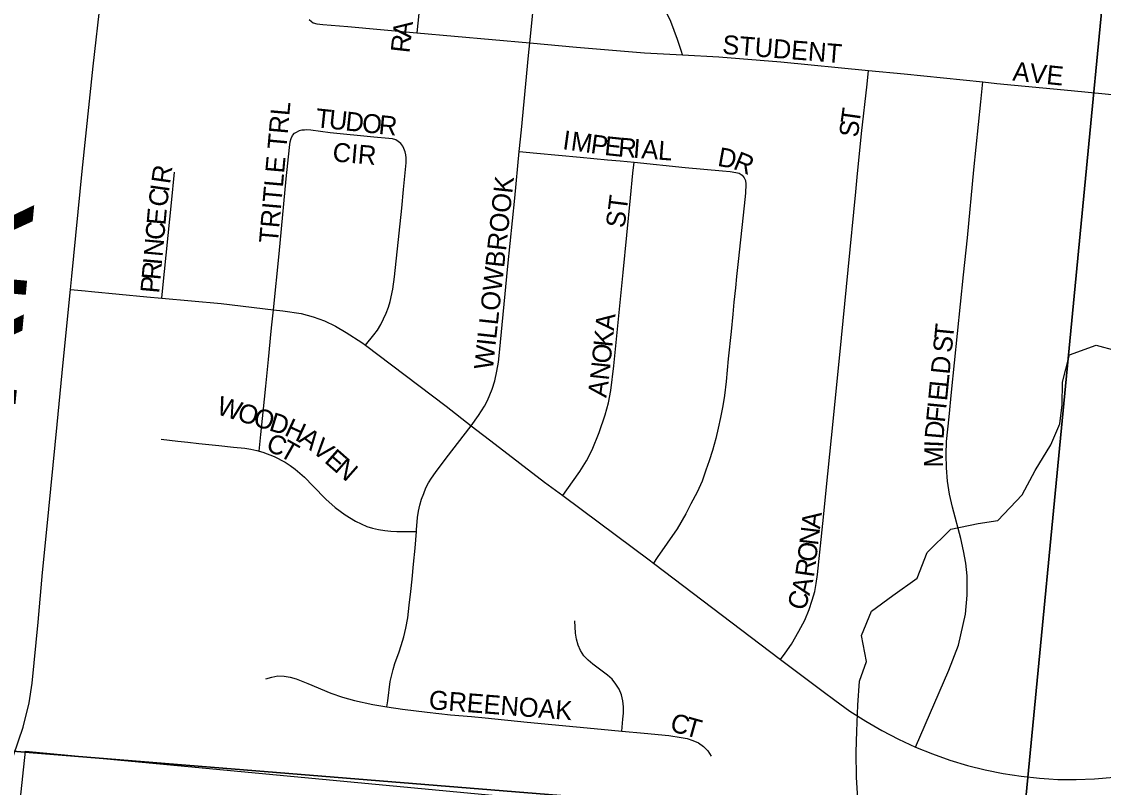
# Model space of a CAD drawing. Extents: x 1410790 to 1770854, y 566777 to 831614.
# Drawn here: x 1608814 to 1611667, y 724109 to 726129 of the extents above; entities that cross this region are included whole.
import ezdxf

# ---------------------------------------------------------------- set-up
doc = ezdxf.new("R2010")
doc.units = 0
for name, color, linetype in [('GM_X_Corporation', 7, 'Continuous'), ('GM_X_County_Road', 7, 'Continuous'), ('GM_X_County_Road_Text', 7, 'Continuous'), ('GM_X_Minor_River', 7, 'Continuous'), ('GM_X_Section', 7, 'Continuous'), ('GM_X_Township_Subdivision', 7, 'Continuous'), ('GM_X_Township_Subdivision_Text', 7, 'Continuous')]:
    doc.layers.add(name, color=color, linetype=linetype)

msp = doc.modelspace()

# ---------------------------------------------------------------- linework, layer by layer
at = {"layer": 'GM_X_Corporation'}
msp.add_lwpolyline([(1608614.8, 722226.8), (1608652.2, 722581.5), (1608678.4, 722833.6), (1608706.1, 723103.6), (1608772.5, 723104.1), (1608811.8, 723439.3), (1608849.2, 723804), (1608787.2, 723857.9), (1608823.3, 724204.5), (1610530.1, 724043.1), (1610950.7, 722995.4), (1610999.9, 722988.2), (1611198.9, 722961.3), (1611507.8, 722925.3), (1611703, 722906.4)], dxfattribs=at)
at = {"layer": 'GM_X_County_Road'}
for points in [[(1608942.1, 725422.3), (1608945.6, 725457.6), (1608972.9, 725734.7), (1609002.1, 726011.6), (1609022.8, 726190.5), (1609033.8, 726288.2), (1609045.9, 726402.2), (1609063.3, 726565), (1609085.2, 726760.3), (1609099.3, 726892.8)], [(1608791.7, 724193.2), (1608817.9, 724267.5), (1608833.2, 724331.6), (1608841, 724383.9), (1608856.7, 724544.9), (1608868.7, 724675.4), (1608880, 724789.4), (1608907.4, 725066.4), (1608922.9, 725229.4), (1608942.1, 725422.3)]]:
    msp.add_lwpolyline(points, dxfattribs=at)
at = {"layer": 'GM_X_Minor_River'}
msp.add_lwpolyline([(1611019.8, 724079.1), (1611016.2, 724135.1), (1611014.7, 724201.2), (1611017.1, 724257.2), (1611019.6, 724325.3), (1611024.1, 724389.3), (1611042.4, 724441.2), (1611029, 724509.4), (1611055.4, 724573.3), (1611111.7, 724614.9), (1611175.9, 724660.5), (1611202.4, 724728.3), (1611264.8, 724789.9), (1611336.8, 724805.4), (1611388.8, 724813), (1611453.2, 724880.6), (1611487.6, 724944.4), (1611528.1, 725012.2), (1611552.5, 725068.1), (1611558.8, 725118.1), (1611559.3, 725178.1), (1611577.8, 725250.1), (1611647.9, 725275.6), (1611699.7, 725261.2)], dxfattribs=at)
at = {"layer": 'GM_X_Section'}
for points in [[(1611964, 729288.4), (1611453.4, 723988.8), (1606124.7, 724419.8), (1606672, 729772.9)], [(1617412.2, 728821.7), (1616759.9, 723538.1), (1611453.4, 723988.8), (1611964, 729288.4)], [(1606124.7, 724419.8), (1611453.4, 723988.8), (1610940.2, 718643.2), (1605628.3, 719130)]]:
    msp.add_lwpolyline(points, close=True, dxfattribs=at)
at = {"layer": 'GM_X_Township_Subdivision'}
for points in [[(1610154.2, 726072.9), (1610175.3, 726284.6), (1610198.1, 726513.2), (1610213.9, 726678.9), (1610220, 726743.1), (1610224.1, 726786.1)], [(1610557.2, 726041.6), (1610554.4, 726050.1), (1610544, 726082.2), (1610525.7, 726129.3), (1610505.4, 726173.7), (1610500.7, 726188.9), (1610497.4, 726204.5), (1610496, 726220.2), (1610496.4, 726236.1), (1610501.1, 726284.8), (1610507.9, 726350.2), (1610527.8, 726546.1), (1610546.1, 726742.1), (1610547.7, 726758.1)], [(1609603.7, 726539), (1609638.6, 726535.7), (1609705.2, 726529.2), (1609757.6, 726524.1), (1609794.9, 726520.5), (1609852.5, 726514.9), (1609865.3, 726512), (1609874.8, 726508.1), (1609882.1, 726501.8), (1609887.6, 726494.2), (1609890.4, 726482.6), (1609891.5, 726471.3), (1609877.6, 726323.1), (1609871.6, 726257.2), (1609858.9, 726125.5), (1609856.4, 726099.7)], [(1609571.7, 726134.8), (1609577.9, 726129.8), (1609582.9, 726126), (1609592, 726123.4), (1609608.3, 726121.4), (1609673.7, 726116), (1609856.4, 726099.7)], [(1609856.4, 726099.7), (1610154.2, 726072.9)], [(1610126.4, 725786.5), (1610132, 725843.4), (1610150.9, 726039.6), (1610154.2, 726072.9)], [(1610154.2, 726072.9), (1610277.1, 726061.9), (1610456.7, 726046.7), (1610557.2, 726041.6)], [(1610557.2, 726041.6), (1610652.9, 726036.7), (1610816, 726022.8), (1611047.8, 726000.5)], [(1610815.1, 724446.1), (1610828.1, 724462.6), (1610844.5, 724486.9), (1610864.1, 724520.6), (1610879.2, 724550), (1610891.2, 724578.2), (1610899.3, 724602.3), (1610905.5, 724625.8), (1610909.4, 724646.7), (1610912.9, 724670.4), (1610927.1, 724805.3), (1610939.8, 724936), (1610954.8, 725082.8), (1610976, 725294.9), (1610993.9, 725474.4), (1611014.3, 725680.5), (1611018, 725718.6), (1611029.4, 725833.7), (1611043.8, 725964.2), (1611047.8, 726000.5)], [(1611047.8, 726000.5), (1611142, 725991.4), (1611349.4, 725970)], [(1611171.9, 724215.1), (1611259.7, 724418.4), (1611285, 724484.3), (1611303.7, 724566), (1611307.8, 724616.2), (1611307.4, 724666.5), (1611304.1, 724699.9), (1611298.5, 724733), (1611290.8, 724765.7), (1611268.8, 724848.4), (1611261.3, 724882.5), (1611256, 724917), (1611252.9, 724951.8), (1611252.1, 724986.7), (1611253.5, 725021.5), (1611260.2, 725086.7), (1611266.8, 725151.8), (1611298.2, 725461.4), (1611308.3, 725559.1), (1611325.3, 725738.5), (1611344, 725917.7), (1611349.4, 725970)], [(1611349.4, 725970), (1611386.2, 725966.2), (1611581.9, 725947.4), (1611761.3, 725930.2), (1611843.2, 725923.2), (1611871.4, 725923.4), (1611893, 725924.4), (1611907.9, 725926.3), (1611921.5, 725929.1), (1611943.8, 725936)], [(1609477.9, 725369.1), (1609493.1, 725516.9), (1609511.3, 725714.7), (1609519.8, 725797.2), (1609521.7, 725812), (1609524.4, 725821.2), (1609528, 725828.6), (1609533.3, 725834.6), (1609540.8, 725838.7)], [(1609721, 725275.6), (1609742.6, 725302.6), (1609752.2, 725315.1), (1609760.9, 725330.1), (1609768.5, 725344.8), (1609775.2, 725359.9), (1609780.9, 725375.4), (1609785.6, 725391.2), (1609792.6, 725423.4), (1609797.3, 725456.2), (1609809.1, 725571.4), (1609816.2, 725637.3), (1609821.3, 725686.7), (1609827.5, 725756.9), (1609827.8, 725769.7), (1609827.2, 725778.1), (1609825.4, 725785.6), (1609822.1, 725794.6), (1609818.8, 725800.9), (1609813.7, 725807.8), (1609806.9, 725813), (1609800.3, 725817.1), (1609792.1, 725819.8), (1609782, 725820.8), (1609742.6, 725824.8), (1609627.2, 725836.2), (1609576.5, 725842.9), (1609566.2, 725843.4), (1609559.3, 725843.2), (1609552.9, 725842.5), (1609546, 725840.9), (1609540.8, 725838.7)], [(1609999, 725063.1), (1610018.9, 725089.6), (1610034.3, 725115), (1610042.3, 725129.4), (1610055.1, 725159.5), (1610061.9, 725181.2), (1610067.1, 725207), (1610071.5, 725230.5), (1610073.8, 725255.8), (1610096, 725484.2), (1610114.2, 725663.6), (1610126.4, 725786.5)], [(1610126.4, 725786.5), (1610172.5, 725782.2), (1610286.8, 725771.5), (1610359, 725765), (1610392.4, 725762), (1610429, 725758.7)], [(1610241.3, 724878.5), (1610267.1, 724915.2), (1610286, 724942.1), (1610303.2, 724970.2), (1610318.2, 724999.5), (1610337, 725045.1), (1610352.7, 725091.9), (1610361.3, 725123.7), (1610367.8, 725155.9), (1610376, 725221.2), (1610400.2, 725467.2), (1610420, 725663.9), (1610426.2, 725729.6), (1610429, 725758.7)], [(1610429, 725758.7), (1610564.3, 725744.4), (1610662.5, 725735.9), (1610682.8, 725734.1), (1610697.7, 725731.1), (1610706.3, 725729.5), (1610714, 725724.3), (1610719.8, 725716.7), (1610723, 725710), (1610724.3, 725700.6), (1610723.4, 725676.7), (1610719.7, 725643.2), (1610703.4, 725496.5), (1610699.4, 725457.1), (1610696.4, 725426.6), (1610692.5, 725388.6), (1610689.4, 725357.2), (1610684.9, 725312), (1610677.7, 725239.3), (1610671.7, 725179.4), (1610667.3, 725142.9), (1610663, 725115.1), (1610656.9, 725084.7), (1610650.8, 725056.9), (1610644.8, 725029.2), (1610636.1, 724997.9), (1610627.4, 724970.2), (1610618.7, 724945.9), (1610608.3, 724916.3), (1610595.3, 724887.7), (1610578.8, 724856.5), (1610565.8, 724830.4), (1610543.2, 724791.3), (1610490.3, 724715), (1610480.1, 724700.3)], [(1609183.3, 725399.4), (1609186.1, 725427), (1609209.3, 725650.8), (1609217, 725732.3)], [(1608942.1, 725422.3), (1608981.1, 725418.8), (1608997.4, 725417.2), (1609144.2, 725403), (1609183.3, 725399.4)], [(1609183.3, 725399.4), (1609340.1, 725385.3), (1609477.9, 725369.1)], [(1609440.4, 724995.9), (1609444.9, 725039.8), (1609450.9, 725099), (1609457.7, 725167.6), (1609464.7, 725237.4), (1609471.9, 725312.8), (1609473.7, 725328.8), (1609477.9, 725369.1)], [(1609477.9, 725369.1), (1609502.9, 725366.2), (1609551.1, 725358.7), (1609582.3, 725350.7), (1609612.5, 725339.4), (1609641.7, 725325.3), (1609669.9, 725309.2), (1609710.6, 725282.2), (1609721, 725275.6)], [(1609721, 725275.6), (1609789, 725223.3), (1609933, 725114.4), (1609999, 725063.1)], [(1609855.3, 724784.2), (1609855.4, 724788.3), (1609858.1, 724821), (1609860.5, 724837.2), (1609864.1, 724853.1), (1609868.7, 724869), (1609874.2, 724884.2), (1609880.2, 724898.9), (1609887.2, 724911.9), (1609894.7, 724925), (1609905.2, 724939.7), (1609933, 724977.5), (1609999, 725063.1)], [(1609999, 725063.1), (1610062.4, 725013.9), (1610192.8, 724914.4), (1610241.3, 724878.5)], [(1609181.7, 725027.3), (1609225.3, 725022.5), (1609252.2, 725019.6), (1609280.8, 725016.5), (1609333.3, 725010.8), (1609372.2, 725006.7), (1609402.3, 725003.4), (1609418.4, 725001), (1609434.2, 724997.7), (1609440.4, 724995.9)], [(1609440.4, 724995.9), (1609449.7, 724993.3), (1609479.8, 724981.5), (1609508.4, 724966.7), (1609522, 724957.9), (1609535.1, 724948.4), (1609559.5, 724926.9), (1609582.4, 724903.8), (1609616.4, 724869.1), (1609640.8, 724847.6), (1609666.8, 724828), (1609694.4, 724810.9), (1609708.9, 724803.7), (1609723.9, 724797.5), (1609739.4, 724792.7), (1609755.2, 724789.3), (1609771.3, 724786.8), (1609787.4, 724785), (1609802.9, 724783.7), (1609816.2, 724783.8), (1609855.3, 724784.2)], [(1610241.3, 724878.5), (1610337.8, 724807), (1610468.9, 724708.8), (1610480.1, 724700.3)], [(1609777.2, 724321.1), (1609779.3, 724337.3), (1609786, 724387.7), (1609793.2, 724419.6), (1609798.1, 724435.3), (1609809.5, 724466), (1609814.9, 724483.1), (1609821.8, 724505.7), (1609827.4, 724528.8), (1609832.2, 724556), (1609836.2, 724589.1), (1609840.5, 724625.9), (1609843.5, 724658.5), (1609847, 724697.5), (1609851.4, 724740.1), (1609855.3, 724784.2)], [(1610480.1, 724700.3), (1610815.1, 724446.1)], [(1610396.7, 724257.2), (1610399.5, 724288.7), (1610400.9, 724304.9), (1610401.3, 724321), (1610399.8, 724337), (1610395.8, 724352.7), (1610389.5, 724367.5), (1610381.1, 724381.2), (1610370.9, 724393.8), (1610359.1, 724404.8), (1610320.6, 724434.2), (1610308.2, 724444.6), (1610297, 724456.2), (1610288.1, 724469.5), (1610281.5, 724484.2), (1610277.2, 724499.8), (1610274.8, 724515.7), (1610272.5, 724548)], [(1610815.1, 724446.1), (1610927.5, 724361.7), (1610958.4, 724338.6), (1610998.7, 724309.9), (1611040.3, 724283.2), (1611083.1, 724258.4), (1611127, 724235.7), (1611171.9, 724215.1)], [(1609457.7, 724395.1), (1609473.4, 724399.9), (1609489.6, 724402.6), (1609506, 724402.3), (1609522.2, 724399.7), (1609538.1, 724395.2), (1609568.8, 724383), (1609629.5, 724357.7), (1609660.3, 724346.6), (1609691.7, 724337.5), (1609739.9, 724327.1), (1609777.2, 724321.1)], [(1609777.2, 724321.1), (1609818.1, 724315), (1609883.6, 724307), (1609945.2, 724300.3), (1610000.3, 724295.4), (1610036.2, 724291.8), (1610147.5, 724281.1), (1610342.1, 724262.4), (1610396.7, 724257.2)], [(1610396.7, 724257.2), (1610456, 724251.7), (1610521.1, 724245.3), (1610553, 724240.6), (1610568.9, 724237.4), (1610584.4, 724232.6), (1610599.2, 724226), (1610612.4, 724216.6), (1610623.5, 724204.7), (1610632.3, 724190.9)], [(1611171.9, 724215.1), (1611216.7, 724196.9), (1611262.3, 724180.7), (1611308.6, 724166.8), (1611355.4, 724154.9), (1611402.8, 724145.3), (1611450.6, 724138), (1611498.6, 724132.8), (1611522.8, 724131.3), (1611546.9, 724129.9), (1611595.2, 724129.2), (1611643.5, 724130.8), (1611695.4, 724135.5), (1611744.6, 724141.6), (1611809.7, 724152.8), (1611838, 724158.8), (1611904.2, 724173)]]:
    msp.add_lwpolyline(points, dxfattribs=at)

# ---------------------------------------------------------------- texts
at = {"layer": 'GM_X_County_Road_Text'}
msp.add_text('DERR', height=300, rotation=84.6198, dxfattribs=at).set_placement((1608741.9, 724532.2))
at = {"layer": 'GM_X_Township_Subdivision_Text'}
for s, rotation, p in [('A', 83.5826, (1609841, 726084.3)), ('R', 83.6008, (1609836.5, 726044.9)), ('STUDENT', 355.4612, (1610660.5, 726044.5)), ('AVE', 354.0895, (1611426.3, 725974.1)), ('TRITLE TRL', 84.8717, (1609489.3, 725542.8)), ('T', 353.9495, (1609587.1, 725850.9)), ('U', 353.9349, (1609622.1, 725847.2)), ('D', 353.9542, (1609665.9, 725842.5)), ('O', 353.9349, (1609709.6, 725837.9)), ('T', 82.0515, (1611023.4, 725857.1)), ('R', 354.2189, (1609753.7, 725833.2)), ('S', 84.061, (1611019.8, 725822.5)), ('I', 352.0616, (1610238.6, 725793)), ('M', 352.098, (1610260.4, 725790)), ('P', 352.0786, (1610312.7, 725782.7)), ('CIR', 355.0233, (1609632.3, 725760.8)), ('E', 353.9324, (1610349.3, 725777.6)), ('R', 355.3176, (1610385.7, 725773.8)), ('I', 355.5609, (1610425.3, 725770.5)), ('A', 355.6241, (1610447.3, 725768.8)), ('L', 355.6243, (1610491.2, 725765.4)), ('D', 349.6287, (1610647.2, 725749.1)), ('R', 337.7612, (1610687.9, 725741.9)), ('R', 81.863, (1609204.9, 725699.4)), ('WILLOWBROOK', 83.7184, (1610056.4, 725209)), ('C', 83.0858, (1609197.1, 725638.6)), ('I', 82.0183, (1609201.9, 725677.7)), ('ST', 82.88, (1610404, 725583.1)), ('E', 84.7734, (1609192.7, 725590.8)), ('C', 84.7704, (1609189.1, 725551.4)), ('N', 84.7917, (1609185.1, 725507.5)), ('R', 84.78, (1609179.5, 725446.2)), ('I', 84.7897, (1609183.1, 725485.6)), ('P', 84.7734, (1609176.3, 725411.1)), ('A', 84.1763, (1610375.9, 725312.8)), ('K', 84.1804, (1610371.5, 725269)), ('T', 84.3645, (1611270.5, 725289)), ('S', 84.3628, (1611267, 725254)), ('O', 84.1804, (1610367, 725225.2)), ('N', 83.9991, (1610362.4, 725181.3)), ('D', 84.3721, (1611261.4, 725197.1)), ('A', 81.7524, (1610355.8, 725135.6)), ('E', 84.3891, (1611254.5, 725127)), ('L', 84.3628, (1611258, 725162)), ('W', 342.7774, (1609324.9, 725094.4)), ('O', 342.7831, (1609379.5, 725077.5)), ('I', 84.3503, (1611252.3, 725105.1)), ('O', 342.7607, (1609421.5, 725064.5)), ('D', 342.7831, (1609463.6, 725051.4)), ('F', 84.39, (1611248.9, 725070)), ('H', 335.1943, (1609504, 725039)), ('D', 85.1637, (1611245.2, 725026.4)), ('C', 338.2302, (1609455.3, 724998.4)), ('A', 323.5323, (1609541.6, 725021.9)), ('V', 319.7662, (1609576.3, 724996.3)), ('T', 330.489, (1609490.5, 724984.5)), ('E', 318.6342, (1609609.7, 724968.1)), ('M', 89.8725, (1611244.3, 724952.7)), ('I', 87.8142, (1611244.4, 725005)), ('N', 318.6525, (1609636.2, 724944.8)), ('A', 83.2325, (1610919.5, 724789.2)), ('N', 83.1979, (1610914.3, 724745.5)), ('O', 83.0613, (1610909, 724701.7)), ('R', 81.808, (1610903.2, 724661.4)), ('A', 76.2134, (1610891.7, 724613.4)), ('C', 73.2775, (1610879.6, 724572.7)), ('GREENOAK', 355.5472, (1609886.3, 724315.3)), ('C', 344.9387, (1610521.3, 724257.8)), ('T', 344.3136, (1610559.4, 724247.5))]:
    msp.add_text(s, height=50, rotation=rotation, dxfattribs=at).set_placement(p)

doc.saveas('drawing.dxf')
